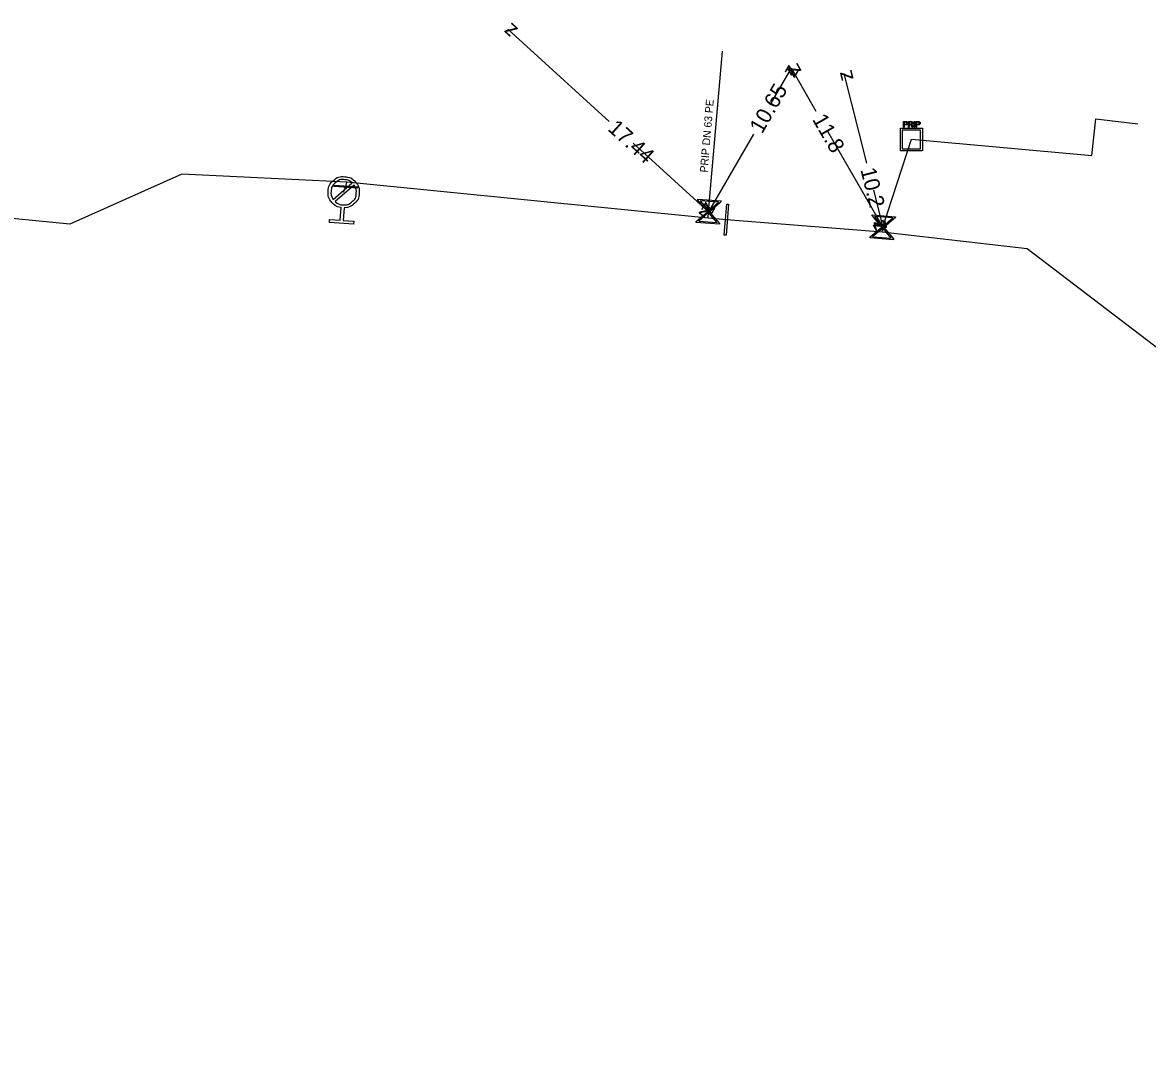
# Model space of a CAD drawing. Extents: x -643544 to -637295, y -1119190 to -1111715.
# Drawn here: x -642351.7 to -642279.4, y -1114300.2 to -1114233.4 of the extents above; entities that cross this region are included whole.
import ezdxf

# ---------------------------------------------------------------- set-up
doc = ezdxf.new("R2010")
doc.units = 0
for name, color, linetype in [('Default', 7, 'Continuous'), ('VP Hydrant', 7, 'Continuous'), ('VP Kótování', 7, 'Continuous'), ('VP Popis přípojky', 7, 'Continuous'), ('VP Přípojka', 7, 'Continuous'), ('VP Řad', 7, 'Continuous'), ('VP Šachta', 7, 'Continuous'), ('VP Šoupě', 7, 'Continuous')]:
    doc.layers.add(name, color=color, linetype=linetype)

msp = doc.modelspace()

# ---------------------------------------------------------------- linework, layer by layer
at = {"layer": 'Default'}
for points in [[(-642294.99, -1114239.755), (-642294.954, -1114239.755), (-642294.935, -1114239.759), (-642294.909, -1114239.764), (-642294.891, -1114239.776), (-642294.872, -1114239.788), (-642294.862, -1114239.81), (-642294.852, -1114239.832), (-642294.852, -1114239.859), (-642294.852, -1114239.905), (-642294.88, -1114239.936), (-642294.909, -1114239.967), (-642294.985, -1114239.967)], [(-642294.985, -1114239.926), (-642294.938, -1114239.926), (-642294.919, -1114239.909), (-642294.901, -1114239.892), (-642294.901, -1114239.86), (-642294.901, -1114239.838), (-642294.912, -1114239.822), (-642294.923, -1114239.806), (-642294.941, -1114239.801), (-642294.953, -1114239.798), (-642294.986, -1114239.798)], [(-642294.595, -1114240.039), (-642294.616, -1114240.006), (-642294.63, -1114239.989), (-642294.643, -1114239.972), (-642294.654, -1114239.966), (-642294.665, -1114239.959), (-642294.676, -1114239.956), (-642294.683, -1114239.954), (-642294.702, -1114239.954)], [(-642294.655, -1114239.914), (-642294.622, -1114239.914), (-642294.604, -1114239.907), (-642294.586, -1114239.9), (-642294.576, -1114239.886), (-642294.567, -1114239.871), (-642294.567, -1114239.853), (-642294.567, -1114239.828), (-642294.586, -1114239.812), (-642294.604, -1114239.795), (-642294.644, -1114239.795)], [(-642294.645, -1114239.755), (-642294.598, -1114239.755), (-642294.573, -1114239.765), (-642294.548, -1114239.775), (-642294.533, -1114239.799), (-642294.518, -1114239.823), (-642294.518, -1114239.853), (-642294.518, -1114239.892), (-642294.543, -1114239.917), (-642294.567, -1114239.943), (-642294.619, -1114239.95), (-642294.6, -1114239.96), (-642294.59, -1114239.969), (-642294.57, -1114239.987), (-642294.551, -1114240.016)], [(-642294.188, -1114239.756), (-642294.152, -1114239.756), (-642294.133, -1114239.76), (-642294.107, -1114239.765), (-642294.089, -1114239.777), (-642294.07, -1114239.789), (-642294.06, -1114239.811), (-642294.05, -1114239.833), (-642294.05, -1114239.86), (-642294.05, -1114239.906), (-642294.078, -1114239.937), (-642294.107, -1114239.969), (-642294.183, -1114239.969)], [(-642294.183, -1114239.927), (-642294.136, -1114239.927), (-642294.117, -1114239.91), (-642294.099, -1114239.893), (-642294.099, -1114239.861), (-642294.099, -1114239.839), (-642294.11, -1114239.823), (-642294.121, -1114239.807), (-642294.139, -1114239.803), (-642294.151, -1114239.799), (-642294.184, -1114239.799)], [(-642331.262, -1114245.287), (-642331.618, -1114245.232), (-642331.857, -1114244.955), (-642332.126, -1114244.642), (-642332.097, -1114244.227), (-642332.067, -1114243.814), (-642331.755, -1114243.544), (-642331.442, -1114243.273), (-642331.027, -1114243.303), (-642330.616, -1114243.332), (-642330.344, -1114243.644), (-642330.072, -1114243.956), (-642330.102, -1114244.369), (-642330.131, -1114244.784), (-642330.442, -1114245.055), (-642330.718, -1114245.298), (-642331.078, -1114245.3)], [(-642330.548, -1114243.701), (-642330.752, -1114243.512), (-642331.04, -1114243.492), (-642331.375, -1114243.468), (-642331.63, -1114243.688), (-642331.884, -1114243.908), (-642331.908, -1114244.245), (-642331.929, -1114244.533), (-642331.771, -1114244.761)], [(-642331.651, -1114244.899), (-642331.447, -1114245.092), (-642331.155, -1114245.113), (-642330.818, -1114245.137), (-642330.565, -1114244.917), (-642330.311, -1114244.697), (-642330.287, -1114244.36), (-642330.266, -1114244.067), (-642330.428, -1114243.839)]]:
    msp.add_open_spline(points, degree=3, dxfattribs=at)
at = {"layer": 'VP Hydrant'}
for points in [[(-642331.771, -1114244.761), (-642330.548, -1114243.701)], [(-642330.428, -1114243.839), (-642331.651, -1114244.899)], [(-642331.078, -1114245.3), (-642331.136, -1114246.118), (-642330.449, -1114246.167), (-642330.462, -1114246.35), (-642332.02, -1114246.24), (-642332.007, -1114246.057), (-642331.32, -1114246.105), (-642331.262, -1114245.287)]]:
    msp.add_lwpolyline(points, dxfattribs=at)
at = {"layer": 'VP Kótování'}
for points in [[(-642314.032, -1114239.747), (-642320.55, -1114233.83)], [(-642303.686, -1114238.69), (-642302.32, -1114236.32)], [(-642300.723, -1114239.105), (-642302.32, -1114236.32)], [(-642297.48, -1114242.431), (-642298.92, -1114236.66)], [(-642299.998, -1114240.37), (-642296.45, -1114246.556)], [(-642312.484, -1114241.152), (-642307.64, -1114245.55)], [(-642304.766, -1114240.563), (-642307.64, -1114245.55)], [(-642297.047, -1114244.163), (-642296.45, -1114246.556)]]:
    msp.add_lwpolyline(points, dxfattribs=at)
at = {"layer": 'VP Přípojka'}
for points in [[(-642307.676, -1114245.968), (-642307.64, -1114245.551), (-642306.754, -1114235.224)], [(-642296.478, -1114246.873), (-642296.45, -1114246.556), (-642294.61, -1114240.9), (-642283.01, -1114241.935), (-642282.755, -1114239.575), (-642280.058, -1114239.912)], [(-642331.1, -1114244.3), (-642330.95, -1114243.94), (-642330.889, -1114243.643)]]:
    msp.add_lwpolyline(points, dxfattribs=at)
at = {"layer": 'VP Řad'}
msp.add_lwpolyline([(-642227.079, -1114294.195), (-642234.934, -1114297.495), (-642241.352, -1114300.169), (-642243.826, -1114295.319), (-642252.153, -1114274.628), (-642287.173, -1114247.942), (-642296.478, -1114246.873), (-642306.496, -1114246.067), (-642307.676, -1114245.968), (-642330.889, -1114243.643), (-642341.51, -1114243.146), (-642348.701, -1114246.353), (-642360.072, -1114245.244), (-642366.79, -1114244.59)], dxfattribs=at)
at = {"layer": 'VP Šachta'}
for points in [[(-642293.903, -1114240.177), (-642293.903, -1114241.629), (-642295.317, -1114241.629), (-642295.317, -1114240.177), (-642293.903, -1114240.177)], [(-642295.196, -1114240.301), (-642295.196, -1114241.505), (-642294.024, -1114241.505), (-642294.024, -1114240.301), (-642295.196, -1114240.301)], [(-642295.124, -1114240.114), (-642295.124, -1114239.755), (-642294.99, -1114239.755)], [(-642294.985, -1114239.967), (-642295.078, -1114239.967), (-642295.078, -1114240.114), (-642295.124, -1114240.114)], [(-642294.986, -1114239.798), (-642295.078, -1114239.798), (-642295.078, -1114239.926)], [(-642295.078, -1114239.926), (-642294.985, -1114239.926)], [(-642294.804, -1114240.114), (-642294.804, -1114239.755), (-642294.645, -1114239.755)], [(-642294.702, -1114239.954), (-642294.756, -1114239.954), (-642294.756, -1114240.114), (-642294.804, -1114240.114)], [(-642294.644, -1114239.795), (-642294.756, -1114239.795), (-642294.756, -1114239.914)], [(-642294.756, -1114239.914), (-642294.655, -1114239.914)], [(-642294.551, -1114240.016), (-642294.489, -1114240.114), (-642294.549, -1114240.114), (-642294.595, -1114240.039)], [(-642294.44, -1114240.115), (-642294.44, -1114239.756), (-642294.394, -1114239.756), (-642294.394, -1114240.115), (-642294.44, -1114240.115)], [(-642294.322, -1114240.115), (-642294.322, -1114239.756), (-642294.188, -1114239.756)], [(-642294.183, -1114239.969), (-642294.276, -1114239.969), (-642294.276, -1114240.115), (-642294.322, -1114240.115)], [(-642294.184, -1114239.799), (-642294.276, -1114239.799), (-642294.276, -1114239.927)], [(-642294.276, -1114239.927), (-642294.183, -1114239.927)]]:
    msp.add_lwpolyline(points, dxfattribs=at)
at = {"layer": 'VP Šoupě'}
for points in [[(-642331.695, -1114243.845), (-642330.199, -1114243.943), (-642330.205, -1114244.036), (-642331.701, -1114243.938), (-642331.695, -1114243.845)], [(-642308.341, -1114244.754), (-642306.844, -1114244.85), (-642306.848, -1114244.916), (-642306.947, -1114244.998), (-642307.577, -1114245.553), (-642306.936, -1114246.282), (-642306.94, -1114246.347), (-642308.437, -1114246.251), (-642308.433, -1114246.185), (-642307.702, -1114245.545), (-642308.257, -1114244.915), (-642308.345, -1114244.82), (-642308.341, -1114244.754)], [(-642308.189, -1114244.858), (-642307.636, -1114245.487), (-642307.008, -1114244.934), (-642308.189, -1114244.858)], [(-642306.355, -1114245.075), (-642306.512, -1114247.069), (-642306.637, -1114247.059), (-642306.479, -1114245.065), (-642306.355, -1114245.075)], [(-642307.086, -1114246.244), (-642307.644, -1114245.611), (-642308.275, -1114246.167), (-642307.086, -1114246.244)], [(-642297.131, -1114245.743), (-642295.637, -1114245.875), (-642295.643, -1114245.94), (-642295.744, -1114246.02), (-642296.387, -1114246.56), (-642295.763, -1114247.303), (-642295.769, -1114247.369), (-642297.263, -1114247.237), (-642297.257, -1114247.171), (-642296.511, -1114246.549), (-642297.052, -1114245.906), (-642297.137, -1114245.808), (-642297.131, -1114245.743)], [(-642296.983, -1114245.85), (-642296.444, -1114246.492), (-642295.803, -1114245.954), (-642296.983, -1114245.85)], [(-642295.913, -1114247.262), (-642296.455, -1114246.616), (-642297.099, -1114247.157), (-642295.913, -1114247.262)]]:
    msp.add_lwpolyline(points, dxfattribs=at)

# ---------------------------------------------------------------- texts
at = {"layer": 'VP Kótování'}
for s, rotation, p in [('z', 137.7661, (-642319.844, -1114233.796)), ('z', 60.04168, (-642302.136, -1114237.003)), ('z', 119.83281, (-642301.638, -1114236.505)), ('z', 104.01447, (-642298.314, -1114237.024)), ('10.65', 60.04168, (-642304.208, -1114240.596)), ('11.8', 299.83282, (-642301.008, -1114239.614)), ('17.44', 317.76612, (-642314.183, -1114240.285)), ('10.2', 284.01443, (-642297.892, -1114242.843)), ('z', 317.76608, (-642308.346, -1114245.584)), ('z', 240.04166, (-642307.824, -1114244.867)), ('z', 299.83279, (-642297.132, -1114246.371)), ('z', 284.01445, (-642297.056, -1114246.192))]:
    msp.add_text(s, height=1, rotation=rotation, dxfattribs=at).set_placement(p)
at = {"layer": 'VP Popis přípojky'}
msp.add_text('PRIP DN 63 PE', height=0.5, rotation=85.09586, dxfattribs=at).set_placement((-642307.711, -1114243.049))

doc.saveas('drawing.dxf')
